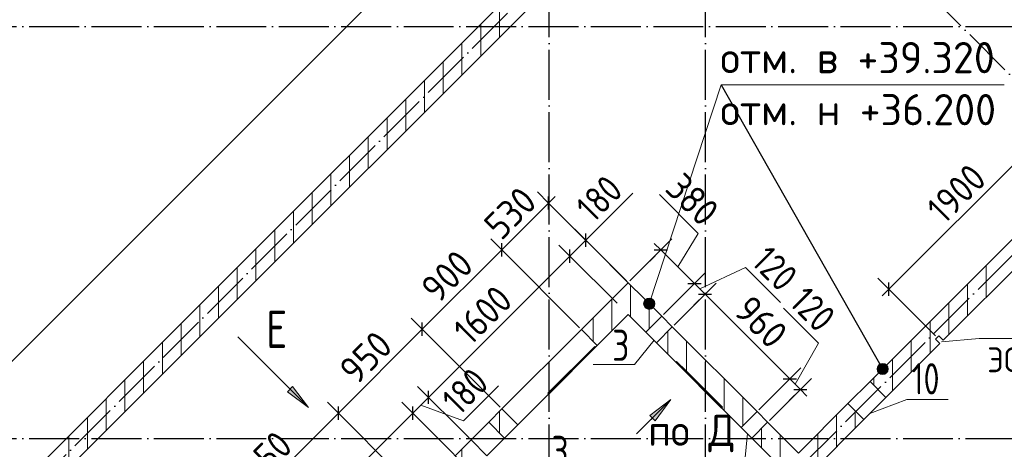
# Model space of a CAD drawing. Header units: millimetres. Extents: x -49773 to 2322955, y -3321 to 58485.
# Tile 404 of 580: x 1578270 to 1586158, y 23251 to 26693. Entities that reach past the tile are written whole.
import ezdxf

# ---------------------------------------------------------------- set-up
doc = ezdxf.new("R2010")
doc.units = ezdxf.units.MM
doc.linetypes.add('______11', pattern=[500, 400, -50, 0, -50])
doc.linetypes.add('______5', pattern=[1100, 800, -100, 100, -100])
for name, color, linetype, lineweight in [('Standard', 7, 'Continuous', 25), ('Высотная отметки_ общее', 7, 'Continuous', 13), ('Макрос окна_ общее', 7, 'Continuous', 13), ('Ограждение_ 2D надпись', 7, 'Continuous', 13), ('Размерная линия_ общее', 7, 'Continuous', 13), ('Стена_ общее', 7, 'Continuous', 35), ('Стена_ Сборный элемент', 7, 'Continuous', 35), ('Текст_ общее', 7, 'Continuous', 13), ('тонкая', 7, 'Continuous', 25), ('Фундамент (1)', 7, 'Continuous', 35)]:
    doc.layers.add(name, color=color, linetype=linetype, lineweight=lineweight)
doc.layers.add('Осевая линия_ общее', color=7, linetype='______5', lineweight=13, true_color=0xa0a0a0)
doc.styles.add('ISOCPEUR', font='txt')

msp = doc.modelspace()

# ---------------------------------------------------------------- hatches: boundary and pattern name
at = {"layer": 'Высотная отметки_ общее', "linetype": 'Continuous', "lineweight": 13, "transparency": 33554687}
for points in [[(1583268.1, 24414.9), (1583332.7, 24457.5), (1583310.3, 24462.2)], [(1583268.1, 24414.9), (1583310.3, 24462.2), (1583272.7, 24437.4)], [(1583275.3, 24392.7), (1583332.7, 24457.5), (1583268.1, 24414.9)], [(1583272.7, 24437.4), (1583310.3, 24462.2), (1583288, 24455)], [(1583275.3, 24392.7), (1583350.4, 24442.2), (1583332.7, 24457.5)], [(1583292.9, 24377.4), (1583350.4, 24442.2), (1583275.3, 24392.7)], [(1583292.9, 24377.4), (1583357.5, 24420), (1583350.4, 24442.2)], [(1583315.3, 24372.8), (1583357.5, 24420), (1583292.9, 24377.4)], [(1583315.3, 24372.8), (1583352.9, 24397.5), (1583357.5, 24420)], [(1583352.9, 24397.5), (1583315.3, 24372.8), (1583337.6, 24379.9)], [(1585138.3, 23892.3), (1585202.9, 23934.9), (1585180.4, 23939.5)], [(1585138.3, 23892.3), (1585180.4, 23939.5), (1585142.9, 23914.7)], [(1585145.4, 23870), (1585202.9, 23934.9), (1585138.3, 23892.3)], [(1585142.9, 23914.7), (1585180.4, 23939.5), (1585158.2, 23932.4)], [(1585145.4, 23870), (1585220.5, 23919.6), (1585202.9, 23934.9)], [(1585163, 23854.7), (1585220.5, 23919.6), (1585145.4, 23870)], [(1585163, 23854.7), (1585227.7, 23897.3), (1585220.5, 23919.6)], [(1585185.5, 23850.1), (1585227.7, 23897.3), (1585163, 23854.7)], [(1585185.5, 23850.1), (1585223, 23874.9), (1585227.7, 23897.3)], [(1585223, 23874.9), (1585185.5, 23850.1), (1585207.7, 23857.2)]]:
    msp.add_hatch(color=7, dxfattribs=at).paths.add_polyline_path(points)
at = {"layer": 'Осевая линия_ общее', "linetype": 'Continuous', "lineweight": 13, "transparency": 33554687}
for points in [[(1580456.6, 23755), (1580583.8, 23585.3), (1580414.1, 23712.6)], [(1583317.6, 23523), (1583487.3, 23650.2), (1583360, 23480.5)]]:
    msp.add_hatch(color=7, dxfattribs=at).paths.add_polyline_path(points, flags=16)

# ---------------------------------------------------------------- linework, layer by layer
at = {"layer": 'Standard', "color": 7, "linetype": 'Continuous', "lineweight": 25, "transparency": 33554687}
for p, q in [((1582769.7, 24211), (1582133.4, 23574.6)), ((1582260.6, 23447.3), (1582897, 24083.7))]:
    msp.add_line(p, q, dxfattribs=at)
at = {"layer": 'Высотная отметки_ общее', "color": 7, "linetype": 'Continuous', "lineweight": 13, "transparency": 33554687}
for p, q in [((1583288, 24455), (1583288, 24455)), ((1583275.3, 24392.7), (1583275.3, 24392.7)), ((1583337.6, 24379.9), (1583337.6, 24379.9)), ((1583350.4, 24442.2), (1583350.4, 24442.2)), ((1585158.2, 23932.4), (1585158.2, 23932.4)), ((1585220.5, 23919.6), (1585220.5, 23919.6)), ((1585145.4, 23870), (1585145.4, 23870)), ((1585207.7, 23857.2), (1585207.7, 23857.2))]:
    msp.add_line(p, q, dxfattribs=at)
msp.add_lwpolyline([(1583312.8, 24417.5), (1583889.2, 26172.2), (1586157.4, 26172.2)], dxfattribs=at)
for centre in [(1583312.8, 24417.5), (1585183, 23894.8)]:
    msp.add_circle(centre, 45, dxfattribs=at)
at = {"layer": 'Макрос окна_ общее', "color": 7, "linetype": 'Continuous', "lineweight": -3, "transparency": 33554687}
for p, q in [((1583498.1, 24232.2), (1583413.2, 24317.1)), ((1583285.9, 24189.8), (1583370.8, 24105)), ((1585082, 23793.8), (1584905.2, 23617)), ((1585032.5, 23489.8), (1585209.3, 23666.5)), ((1584261.7, 23468.6), (1584176.9, 23553.4)), ((1582027.3, 23468.6), (1581885.9, 23327.1)), ((1581921.2, 23362.5), (1581885.9, 23327.1)), ((1584049.6, 23426.1), (1584134.5, 23341.3)), ((1582013.1, 23199.8), (1582154.6, 23341.3))]:
    msp.add_line(p, q, dxfattribs=at)
at = {"layer": 'Ограждение_ 2D надпись', "color": 7, "linetype": 'Continuous', "lineweight": 13, "transparency": 33554687}
for points in [[(1585654.7, 24112), (1585956.3, 24138.7), (1586596.3, 24138.7)], [(1583351.5, 24124.2), (1583194.8, 23931.4), (1582864.8, 23931.4)], [(1585081.5, 23538.8), (1585377.1, 23649.9), (1585707.1, 23649.9)], [(1584099.1, 23376.6), (1584048.5, 22857.7), (1584378.5, 22857.7)]]:
    msp.add_lwpolyline(points, dxfattribs=at)
at = {"layer": 'Осевая линия_ общее', "color": 253, "linetype": '______11', "lineweight": -3, "true_color": 0xa0a0a0, "transparency": 33554687}
for p, q in [((1582512.8, 5547.4), (1582512.8, 55627.4)), ((1569165, 13731.7), (1586326.5, 30893.2)), ((1583762.8, 5547.4), (1583762.8, 29847.4)), ((1589699.4, 22754.4), (1583236.4, 29217.3)), ((1572156.1, 10740.6), (1589317.5, 27902.1)), ((1565842.8, 26637.4), (1588872.8, 26637.4)), ((1565842.8, 23337.4), (1594662.8, 23337.4))]:
    msp.add_line(p, q, dxfattribs=at)
at = {"layer": 'Осевая линия_ общее', "color": 7, "linetype": 'Continuous', "lineweight": 13, "transparency": 33554687}
for p, q in [((1580583.8, 23585.3), (1580018.2, 24151)), ((1580414.1, 23712.6), (1580456.6, 23755)), ((1580435.4, 23733.8), (1580424.7, 23744.4)), ((1580456.6, 23755), (1580583.8, 23585.3)), ((1580583.8, 23585.3), (1580414.1, 23712.6)), ((1580583.8, 23585.3), (1580583.8, 23585.3)), ((1580583.8, 23585.3), (1580583.8, 23585.3)), ((1580583.8, 23585.3), (1580583.8, 23585.3)), ((1583487.3, 23650.2), (1583211.5, 23374.5)), ((1583317.6, 23523), (1583487.3, 23650.2)), ((1583487.3, 23650.2), (1583360, 23480.5)), ((1583487.3, 23650.2), (1583487.3, 23650.2)), ((1583487.3, 23650.2), (1583487.3, 23650.2)), ((1583487.3, 23650.2), (1583487.3, 23650.2)), ((1583360, 23480.5), (1583317.6, 23523)), ((1583338.8, 23501.8), (1583328.2, 23491.1))]:
    msp.add_line(p, q, dxfattribs=at)
at = {"layer": 'Размерная линия_ общее', "color": 7, "linetype": 'Continuous', "lineweight": 13, "transparency": 33554687}
for p, q in [((1579038.8, 24788.3), (1583352.1, 29101.7)), ((1585233.5, 24533.2), (1586577, 25876.7)), ((1582506.2, 25224.1), (1582559.2, 25277.1)), ((1582900.5, 25022), (1583180.5, 25302)), ((1583705.8, 24980.6), (1583394.7, 25291.7)), ((1582131.4, 24849.3), (1582506.2, 25224.1)), ((1582740.8, 24862.2), (1582900.5, 25022)), ((1582804.4, 24925.9), (1582857.4, 24978.9)), ((1583541, 24713.6), (1583705.8, 24980.6)), ((1581495, 24212.9), (1582131.4, 24849.3)), ((1582677.1, 24798.6), (1582804.4, 24925.9)), ((1583406.6, 24847.9), (1583353.6, 24900.9)), ((1583406.6, 24847.9), (1583675.3, 24579.2)), ((1577652.8, 23402.4), (1579038.8, 24788.3)), ((1581545.7, 23667.2), (1582677.1, 24798.6)), ((1583717.8, 24536.8), (1584085.7, 24707.1)), ((1584085.7, 24707.1), (1584365.8, 24427.1)), ((1583675.3, 24579.2), (1583760.2, 24494.4)), ((1585233.5, 24533.2), (1585180.5, 24480.2)), ((1583760.2, 24494.4), (1584439, 23815.5)), ((1584669.1, 24101), (1584389.1, 24381)), ((1580823.3, 23541.2), (1581495, 24212.9)), ((1584481.4, 23773.1), (1584669.1, 24101)), ((1581825.7, 23478.4), (1582105.7, 23758.4)), ((1584439, 23815.5), (1584523.9, 23730.7)), ((1581418.5, 23540), (1581545.7, 23667.2)), ((1584523.9, 23730.7), (1584576.9, 23677.7)), ((1581482.1, 23603.6), (1581825.7, 23478.4)), ((1579537.6, 21659.1), (1581418.5, 23540)), ((1579868.7, 22586.6), (1580823.3, 23541.2))]:
    msp.add_line(p, q, dxfattribs=at)
at = {"layer": 'Размерная линия_ общее', "color": 253, "linetype": 'Continuous', "lineweight": -3, "true_color": 0xa0a0a0, "transparency": 33554687}
for p, q in [((1582506.2, 25224.1), (1582417.8, 25312.5)), ((1582506.2, 25224.1), (1582594.6, 25135.7)), ((1582506.2, 25224.1), (1583130.4, 24599.9)), ((1582804.4, 24925.9), (1582716, 25014.3)), ((1582131.4, 24849.3), (1582043, 24937.7)), ((1583406.6, 24847.9), (1583495, 24936.3)), ((1582131.4, 24849.3), (1582219.8, 24761)), ((1582131.4, 24849.3), (1582755.6, 24225.2)), ((1582677.1, 24798.6), (1582588.7, 24887)), ((1582804.4, 24925.9), (1582892.8, 24837.5)), ((1582804.4, 24925.9), (1583188.3, 24542)), ((1583406.6, 24847.9), (1583158.7, 24599.9)), ((1583406.6, 24847.9), (1583318.3, 24759.5)), ((1582677.1, 24798.6), (1582765.5, 24710.2)), ((1582677.1, 24798.6), (1583055, 24420.8)), ((1583675.3, 24579.2), (1583763.7, 24667.6)), ((1585233.5, 24533.2), (1585145.1, 24621.6)), ((1583675.3, 24579.2), (1583427.4, 24331.2)), ((1583675.3, 24579.2), (1583587, 24490.8)), ((1583760.2, 24494.4), (1583848.6, 24582.7)), ((1585233.5, 24533.2), (1585321.9, 24444.9)), ((1585233.5, 24533.2), (1585605.2, 24161.5)), ((1583760.2, 24494.4), (1583512.2, 24246.4)), ((1583760.2, 24494.4), (1583671.8, 24406)), ((1581495, 24212.9), (1581406.6, 24301.3)), ((1581495, 24212.9), (1581583.4, 24124.6)), ((1581495, 24212.9), (1582119.2, 23588.8)), ((1584439, 23815.5), (1584527.4, 23903.9)), ((1581545.7, 23667.2), (1581457.4, 23755.6)), ((1584439, 23815.5), (1584191, 23567.5)), ((1584439, 23815.5), (1584350.6, 23727.1)), ((1584523.9, 23730.7), (1584612.3, 23819.1)), ((1581545.7, 23667.2), (1581634.1, 23578.9)), ((1584523.9, 23730.7), (1584275.9, 23482.7)), ((1584523.9, 23730.7), (1584435.5, 23642.3)), ((1580823.3, 23541.2), (1580734.9, 23629.6)), ((1581418.5, 23540), (1581330.1, 23628.4)), ((1580823.3, 23541.2), (1580911.7, 23452.8)), ((1580823.3, 23541.2), (1581447.5, 22917)), ((1581418.5, 23540), (1581506.9, 23451.6))]:
    msp.add_line(p, q, dxfattribs=at)
at = {"layer": 'Размерная линия_ общее', "color": 7, "linetype": 'Continuous', "lineweight": 25, "transparency": 33554687}
for p, q in [((1582506.2, 25171.1), (1582506.2, 25277.1)), ((1582804.4, 24872.9), (1582804.4, 24978.9)), ((1582131.4, 24796.3), (1582131.4, 24902.4)), ((1582677.1, 24745.6), (1582677.1, 24851.6)), ((1583353.6, 24847.9), (1583459.7, 24847.9)), ((1583622.3, 24579.2), (1583728.4, 24579.2)), ((1585233.5, 24480.2), (1585233.5, 24586.3)), ((1583707.2, 24494.4), (1583813.2, 24494.4)), ((1581495, 24159.9), (1581495, 24266)), ((1584386, 23815.5), (1584492, 23815.5)), ((1581545.7, 23614.2), (1581545.7, 23720.3)), ((1584470.8, 23730.7), (1584576.9, 23730.7)), ((1580823.3, 23488.2), (1580823.3, 23594.2)), ((1581418.5, 23486.9), (1581418.5, 23593))]:
    msp.add_line(p, q, dxfattribs=at)
at = {"layer": 'Размерная линия_ общее', "color": 253, "linetype": 'Continuous', "lineweight": -3, "true_color": 0xa0a0a0, "transparency": 33554687}
for points in [[(1581545.7, 23667.2), (1581766.1, 23446.9), (1581766.1, 23446.9), (1581869.3, 23343.7)], [(1581418.5, 23540), (1581627.3, 23331.1), (1581627.3, 23331.1), (1581871.7, 23086.7)]]:
    msp.add_lwpolyline(points, dxfattribs=at)
at = {"layer": 'Стена_ общее', "color": 7, "linetype": 'Continuous', "lineweight": 35, "transparency": 33554687}
for p, q in [((1584304.2, 28998.1), (1579566.5, 24260.5)), ((1579693.8, 24133.2), (1584431.4, 28870.8)), ((1587295.2, 26007.1), (1585082, 23793.8)), ((1585668.9, 24126.2), (1587422.5, 25879.8)), ((1583144.5, 24585.8), (1582769.7, 24211)), ((1583271.8, 24458.5), (1583144.5, 24585.8)), ((1583413.2, 24317.1), (1583271.8, 24458.5)), ((1582897, 24083.7), (1583144.5, 24331.2)), ((1583144.5, 24331.2), (1583285.9, 24189.8)), ((1583413.2, 24317.1), (1583285.9, 24189.8)), ((1579566.5, 24260.5), (1578124, 22818)), ((1583370.8, 24105), (1583498.1, 24232.2)), ((1584176.9, 23553.4), (1583498.1, 24232.2)), ((1582897, 24083.7), (1582769.7, 24211)), ((1585633.5, 24161.5), (1585605.2, 24133.2)), ((1585668.9, 24126.2), (1585633.5, 24161.5)), ((1578251.3, 22690.7), (1579693.8, 24133.2)), ((1583370.8, 24105), (1584049.6, 23426.1)), ((1585209.3, 23666.5), (1585640.6, 24097.9)), ((1585605.2, 24133.2), (1585640.6, 24097.9)), ((1585209.3, 23666.5), (1585082, 23793.8)), ((1584905.2, 23617), (1584509.2, 23221.1)), ((1584905.2, 23617), (1585032.5, 23489.8)), ((1582133.4, 23574.6), (1582027.3, 23468.6)), ((1582133.4, 23574.6), (1582260.6, 23447.3)), ((1584176.9, 23553.4), (1584049.6, 23426.1)), ((1582154.6, 23341.3), (1582027.3, 23468.6)), ((1582154.6, 23341.3), (1582260.6, 23447.3)), ((1583250.6, 21707.9), (1585032.5, 23489.8)), ((1584134.5, 23341.3), (1584261.7, 23468.6)), ((1584509.2, 23221.1), (1584261.7, 23468.6)), ((1581885.9, 23327.1), (1581758.6, 23199.8)), ((1582013.1, 23199.8), (1581885.9, 23327.1)), ((1584134.5, 23341.3), (1584509.2, 22966.5))]:
    msp.add_line(p, q, dxfattribs=at)
at = {"layer": 'Стена_ общее', "color": 253, "linetype": '______11', "lineweight": 18, "true_color": 0xababab, "transparency": 33554687}
for p, q in [((1582112.8, 26552.2), (1582112.8, 26806.8)), ((1581812.8, 26252.2), (1581812.8, 26506.8)), ((1581512.8, 25952.2), (1581512.8, 26206.8)), ((1581212.8, 25652.2), (1581212.8, 25906.8)), ((1580912.8, 25352.2), (1580912.8, 25606.8)), ((1580612.8, 25052.2), (1580612.8, 25306.8)), ((1580312.8, 24752.2), (1580312.8, 25006.8)), ((1580012.8, 24452.2), (1580012.8, 24706.8)), ((1586012.8, 24470.1), (1586012.8, 24724.7)), ((1583012.8, 24199.5), (1583012.8, 24454.1)), ((1579712.8, 24152.2), (1579712.8, 24406.8)), ((1583312.8, 24216.7), (1583312.8, 24417.5)), ((1585712.8, 24170.1), (1585712.8, 24424.7)), ((1579562.8, 24002.2), (1579562.8, 24256.8)), ((1579262.8, 23702.2), (1579262.8, 23956.8)), ((1585112.8, 23763), (1585112.8, 23824.7)), ((1579112.8, 23552.2), (1579112.8, 23806.8)), ((1578812.8, 23252.2), (1578812.8, 23506.8)), ((1582112.8, 23383), (1582112.8, 23554.1)), ((1578662.8, 23102.2), (1578662.8, 23356.8)), ((1584212.8, 23262.9), (1584212.8, 23419.6)), ((1581812.8, 23145.6), (1581812.8, 23254.1))]:
    msp.add_line(p, q, dxfattribs=at)
at = {"layer": 'Стена_ общее', "color": 253, "linetype": '______5', "lineweight": 18, "true_color": 0xababab, "transparency": 33554687}
for p, q in [((1581962.8, 26402.2), (1581962.8, 26656.8)), ((1581662.8, 26102.2), (1581662.8, 26356.8)), ((1581362.8, 25802.2), (1581362.8, 26056.8)), ((1581062.8, 25502.2), (1581062.8, 25756.8)), ((1580762.8, 25202.2), (1580762.8, 25456.8)), ((1580462.8, 24902.2), (1580462.8, 25156.8)), ((1580162.8, 24602.2), (1580162.8, 24856.8)), ((1579862.8, 24302.2), (1579862.8, 24556.8)), ((1583162.8, 24349.5), (1583162.8, 24567.5)), ((1585862.8, 24320.1), (1585862.8, 24574.7)), ((1582862.8, 24117.9), (1582862.8, 24304.1)), ((1579412.8, 23852.2), (1579412.8, 24106.8)), ((1584062.8, 23439.3), (1584062.8, 23667.5)), ((1578962.8, 23402.2), (1578962.8, 23656.8)), ((1584362.8, 23112.9), (1584362.8, 23367.5))]:
    msp.add_line(p, q, dxfattribs=at)
for points in [[(1583162.8, 24312.9), (1583162.8, 24312.9), (1583162.8, 24312.9), (1583162.8, 24349.5)], [(1585562.8, 24020.1), (1585562.8, 24020.1), (1585562.8, 24020.1), (1585562.8, 24020.1), (1585562.8, 24274.7)], [(1583462.8, 24012.9), (1583462.8, 24012.9), (1583462.8, 24012.9), (1583462.8, 24197)], [(1583762.8, 23712.9), (1583762.8, 23712.9), (1583762.8, 23712.9), (1583762.8, 23712.9), (1583762.8, 23712.9), (1583762.8, 23967.5)], [(1585262.8, 23720.1), (1585262.8, 23720.1), (1585262.8, 23720.1), (1585262.8, 23720.1), (1585262.8, 23974.7)], [(1584962.8, 23420.1), (1584962.8, 23420.1), (1584962.8, 23420.1), (1584962.8, 23420.1), (1584962.8, 23559.4)], [(1584662.8, 23120.1), (1584662.8, 23120.1), (1584662.8, 23120.1), (1584662.8, 23120.1), (1584662.8, 23374.7)]]:
    msp.add_lwpolyline(points, dxfattribs=at)
at = {"layer": 'Стена_ общее', "color": 253, "linetype": '______11', "lineweight": 18, "true_color": 0xababab, "transparency": 33554687}
for points in [[(1583612.8, 23862.9), (1583612.8, 23862.9), (1583612.8, 23862.9), (1583612.8, 24117.5)], [(1585412.8, 23870.1), (1585412.8, 23870.1), (1585412.8, 23870.1), (1585412.8, 23870.1), (1585412.8, 24124.7)], [(1583912.8, 23562.9), (1583912.8, 23562.9), (1583912.8, 23562.9), (1583912.8, 23562.9), (1583912.8, 23562.9), (1583912.8, 23817.5)], [(1584812.8, 23270.1), (1584812.8, 23270.1), (1584812.8, 23270.1), (1584812.8, 23270.1), (1584812.8, 23524.7)]]:
    msp.add_lwpolyline(points, dxfattribs=at)
at = {"layer": 'Стена_ Сборный элемент', "color": 7, "linetype": 'Continuous', "lineweight": 13, "transparency": 33554687}
for p, q in [((1582876.5, 24076), (1582501.7, 23701.2)), ((1582501.7, 23701.2), (1582876.5, 24076)), ((1582883.6, 24068.9), (1582508.8, 23694.1)), ((1582508.8, 23694.1), (1582883.6, 24068.9)), ((1582876.5, 24076), (1582876.5, 24076)), ((1582883.6, 24068.9), (1582876.5, 24076)), ((1582883.6, 24068.9), (1582876.5, 24076)), ((1582883.6, 24068.9), (1582883.6, 24068.9)), ((1583532.7, 23955.7), (1583525.6, 23948.7)), ((1583532.7, 23955.7), (1583525.6, 23948.7)), ((1583893.3, 23581), (1583525.6, 23948.7)), ((1583525.6, 23948.7), (1583525.6, 23948.7)), ((1583525.6, 23948.7), (1583893.3, 23581)), ((1583900.4, 23588.1), (1583532.7, 23955.7)), ((1583532.7, 23955.7), (1583532.7, 23955.7)), ((1583532.7, 23955.7), (1583900.4, 23588.1)), ((1583575.1, 23913.3), (1583568.1, 23906.2)), ((1583575.1, 23913.3), (1583568.1, 23906.2)), ((1583575.1, 23913.3), (1583568.1, 23906.2)), ((1583575.1, 23913.3), (1583568.1, 23906.2)), ((1583850.9, 23623.4), (1583568.1, 23906.2)), ((1583568.1, 23906.2), (1583568.1, 23906.2)), ((1583568.1, 23906.2), (1583850.9, 23623.4)), ((1583850.9, 23623.4), (1583568.1, 23906.2)), ((1583568.1, 23906.2), (1583568.1, 23906.2)), ((1583568.1, 23906.2), (1583850.9, 23623.4)), ((1583858, 23630.5), (1583575.1, 23913.3)), ((1583575.1, 23913.3), (1583575.1, 23913.3)), ((1583575.1, 23913.3), (1583858, 23630.5)), ((1583858, 23630.5), (1583575.1, 23913.3)), ((1583575.1, 23913.3), (1583575.1, 23913.3)), ((1583575.1, 23913.3), (1583858, 23630.5)), ((1582501.7, 23701.2), (1582501.7, 23701.2)), ((1582508.8, 23694.1), (1582501.7, 23701.2)), ((1582508.8, 23694.1), (1582501.7, 23701.2)), ((1582508.8, 23694.1), (1582508.8, 23694.1)), ((1583858, 23630.5), (1583850.9, 23623.4)), ((1583858, 23630.5), (1583850.9, 23623.4)), ((1583858, 23630.5), (1583850.9, 23623.4)), ((1583858, 23630.5), (1583850.9, 23623.4)), ((1583850.9, 23623.4), (1583850.9, 23623.4)), ((1583850.9, 23623.4), (1583850.9, 23623.4)), ((1583858, 23630.5), (1583858, 23630.5)), ((1583858, 23630.5), (1583858, 23630.5)), ((1583900.4, 23588.1), (1583893.3, 23581)), ((1583900.4, 23588.1), (1583893.3, 23581)), ((1583900.4, 23588.1), (1583900.4, 23588.1)), ((1583893.3, 23581), (1583893.3, 23581))]:
    msp.add_line(p, q, dxfattribs=at)
at = {"layer": 'тонкая'}
msp.add_line((1583889.2, 26172.2), (1585183, 23894.8), dxfattribs=at)

# ---------------------------------------------------------------- texts
at = {"layer": 'Высотная отметки_ общее', "color": 7, "linetype": 'Continuous', "lineweight": 25, "transparency": 33554687, "char_height": 250, "width": 2395.897, "attachment_point": 7, "style": 'ISOCPEUR'}
for s, insert in [('{\\W0.9800;отм. в +39.320}', (1583882.4, 26263.9)), ('\\W0.98;отм. н +36.200', (1583882.4, 25847.2))]:
    msp.add_mtext(s, dxfattribs=dict(at, insert=insert))
at = {"layer": 'Ограждение_ 2D надпись', "color": 7, "linetype": 'Continuous', "lineweight": 18, "transparency": 33554687, "insert": (1586021.3, 23868.7), "char_height": 200, "width": 592.376, "attachment_point": 7, "style": 'ISOCPEUR'}
msp.add_mtext('\\W0.93;ЭОМ', dxfattribs=at)
at = {"layer": 'Размерная линия_ общее', "color": 7, "linetype": 'Continuous', "lineweight": 25, "transparency": 33554687, "char_height": 220, "attachment_point": 7, "style": 'ISOCPEUR'}
for s, insert, width, rotation in [('\\W0.87;1900', (1585675.5, 25045.9), 666.895, 45), ('\\W0.83;180', (1582865.1, 25057.4), 508.578, 45), ('\\W0.91;380', (1583430.1, 25327.1), 561.985, 315), ('\\W0.91;530', (1582127.9, 24916.5), 561.985, 45), ('\\W0.91;900', (1581622.3, 24410.9), 561.985, 45), ('\\W0.83;120', (1584121.1, 24742.4), 508.572, 315), ('\\W0.87;1600', (1581881.6, 24073.8), 666.905, 45), ('\\W0.83;120', (1584424.4, 24416.3), 508.578, 315), ('\\W0.91;960', (1583979.4, 24345.9), 561.99, 315), ('\\W0.91;950', (1580968.2, 23756.9), 561.99, 45), ('\\W0.83;180', (1581790.4, 23513.8), 508.572, 45), ('\\W0.87;1350', (1580116.2, 22904.8), 666.91, 45)]:
    msp.add_mtext(s, dxfattribs=dict(at, insert=insert, width=width, rotation=rotation))
at = {"layer": 'Текст_ общее', "color": 7, "linetype": 'Continuous', "lineweight": 25, "transparency": 33554687, "attachment_point": 7, "style": 'ISOCPEUR'}
for s, insert, char_height, width in [('\\W0.78;Е', (1580243.4, 24062.8), 300, 326.407), ('\\W0.94;по Д', (1583305.1, 23227.2), 250, 841.617)]:
    msp.add_mtext(s, dxfattribs=dict(at, insert=insert, char_height=char_height, width=width))
at = {"layer": 'Фундамент (1)', "color": 7, "linetype": 'Continuous', "lineweight": 25, "transparency": 33554687, "char_height": 250, "attachment_point": 7, "style": 'ISOCPEUR'}
for s, insert, width in [('\\W0.78;3', (1583016.6, 23959.3), 272.013), ('\\W0.75;10', (1585416.6, 23691.3), 393.566)]:
    msp.add_mtext(s, dxfattribs=dict(at, insert=insert, width=width))
at = {"layer": 'Фундамент (1)', "color": 7, "linetype": 'Continuous', "lineweight": 25, "transparency": 33554687, "insert": (1582530.9, 23108.4), "char_height": 250, "width": 272.004, "attachment_point": 7, "rotation": 0.00002, "style": 'ISOCPEUR'}
msp.add_mtext('\\W0.78;3', dxfattribs=at)

doc.saveas('drawing.dxf')
